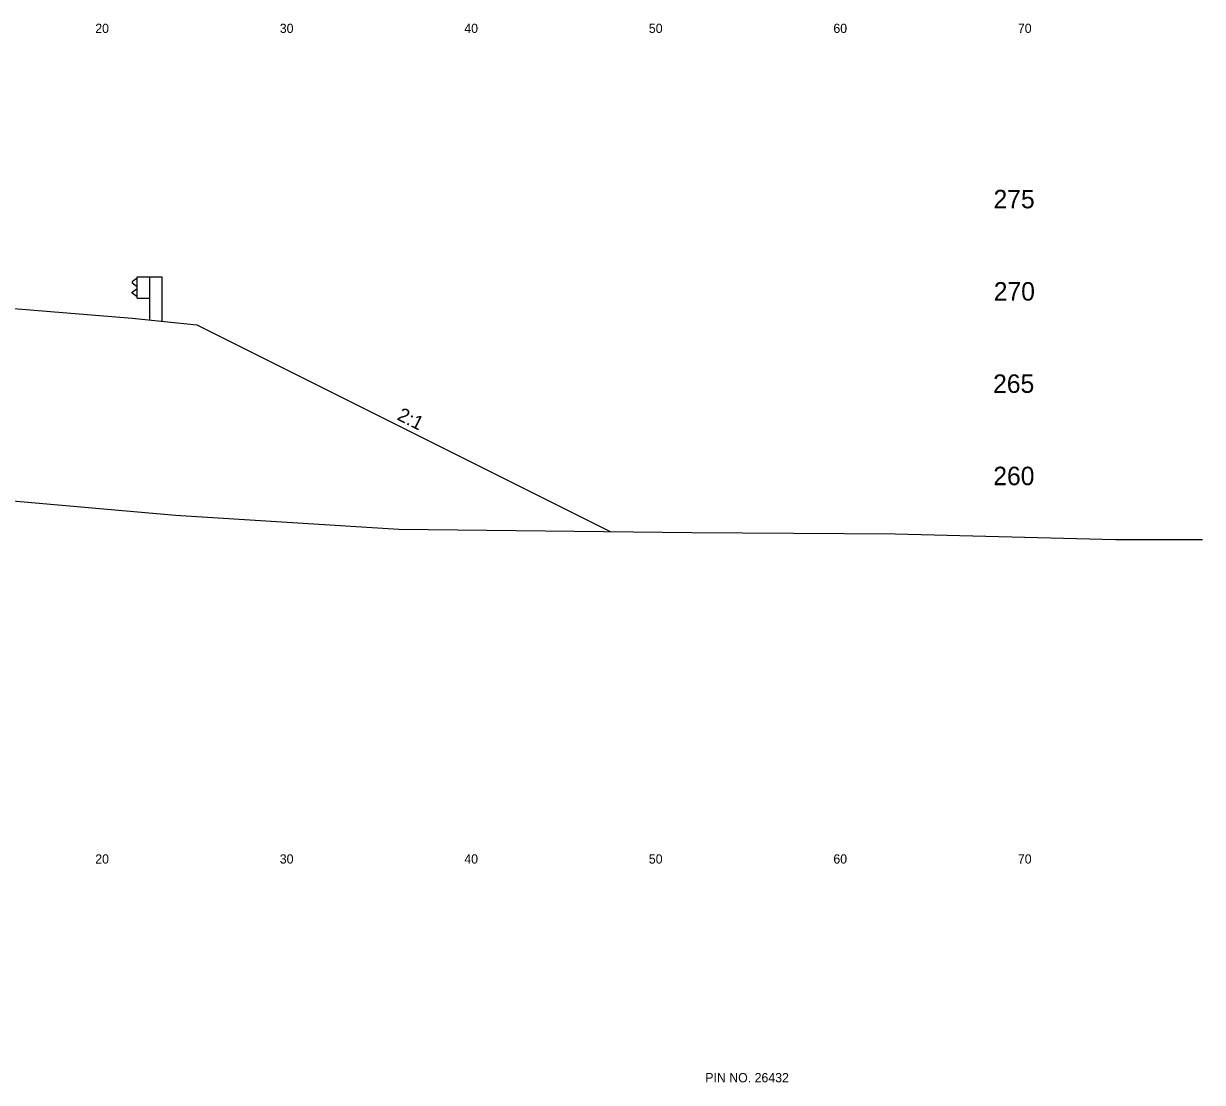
# Model space of a CAD drawing. Extents: x 1000 to 1162, y 999 to 8520.
# Drawn here: x 1096.1 to 1160, y 5127.6 to 5185 of the extents above; entities that cross this region are included whole.
import ezdxf

# ---------------------------------------------------------------- set-up
doc = ezdxf.new("R2010")
doc.units = 0
for name, color, linetype in [('Level 11', 7, 'Continuous'), ('Level 20', 7, 'Continuous'), ('Level 24', 7, 'Continuous'), ('Level 32', 7, 'Continuous'), ('Level 56', 7, 'Continuous'), ('Level 6', 7, 'Continuous'), ('Level 60', 7, 'Continuous'), ('Level 7', 7, 'Continuous')]:
    doc.layers.add(name, color=color, linetype=linetype)

msp = doc.modelspace()

# ---------------------------------------------------------------- linework, layer by layer
at = {"layer": 'Level 24'}
for p, q in [((1102.271, 5171.219), (1102, 5171.019)), ((1102, 5171.019), (1102, 5170.969)), ((1102, 5170.969), (1102.271, 5170.769)), ((1102.271, 5170.125), (1102.271, 5171.292)), ((1102.271, 5171.292), (1102.937, 5171.292)), ((1102.937, 5171.292), (1102.937, 5168.949)), ((1102.937, 5171.292), (1103.603, 5171.292)), ((1103.603, 5171.292), (1103.603, 5168.882)), ((1102, 5170.448), (1102.271, 5170.648)), ((1102, 5170.398), (1102, 5170.448)), ((1102.271, 5170.198), (1102, 5170.398)), ((1102.271, 5170.125), (1102.938, 5170.125))]:
    msp.add_line(p, q, dxfattribs=at)
at = {"layer": 'Level 6'}
for p, q in [((1094, 5169.709), (1102, 5169.042)), ((1102, 5169.042), (1105.5, 5168.692))]:
    msp.add_line(p, q, dxfattribs=at)
at = {"layer": 'Level 60'}
for p, q in [((1086.381, 5159.949), (1104.349, 5158.381)), ((1104.349, 5158.381), (1116.45, 5157.619)), ((1116.45, 5157.619), (1132.321, 5157.444)), ((1132.321, 5157.444), (1143.357, 5157.356)), ((1143.357, 5157.356), (1155.281, 5157.059)), ((1155.281, 5157.059), (1160, 5157.054))]:
    msp.add_line(p, q, dxfattribs=at)
at = {"layer": 'Level 7'}
msp.add_line((1105.5, 5168.692), (1127.899, 5157.493), dxfattribs=at)

# ---------------------------------------------------------------- texts
at = {"layer": 'Level 11'}
for s, p in [(' 275', (1148.307, 5175)), (' 270', (1148.319, 5170)), (' 265', (1148.284, 5165)), (' 260', (1148.295, 5160))]:
    msp.add_text(s, height=1, dxfattribs=at).set_placement(p)
at = {"layer": 'Level 20'}
msp.add_text('PIN NO. 26432', height=0.5, dxfattribs=at).set_placement((1133.058, 5127.65))
at = {"layer": 'Level 32'}
msp.add_text('2:1', height=0.75, rotation=333.43495, dxfattribs=at).set_placement((1116.304, 5163.57))
at = {"layer": 'Level 56'}
for s, p in [('20', (1100, 5184.5)), ('30', (1110, 5184.5)), ('40', (1120, 5184.5)), ('50', (1130, 5184.5)), ('60', (1140, 5184.5)), ('70', (1150, 5184.5)), ('20', (1100, 5139.5)), ('30', (1110, 5139.5)), ('40', (1120, 5139.5)), ('50', (1130, 5139.5)), ('60', (1140, 5139.5)), ('70', (1150, 5139.5))]:
    msp.add_text(s, height=0.5, dxfattribs=at).set_placement(p)

doc.saveas('drawing.dxf')
